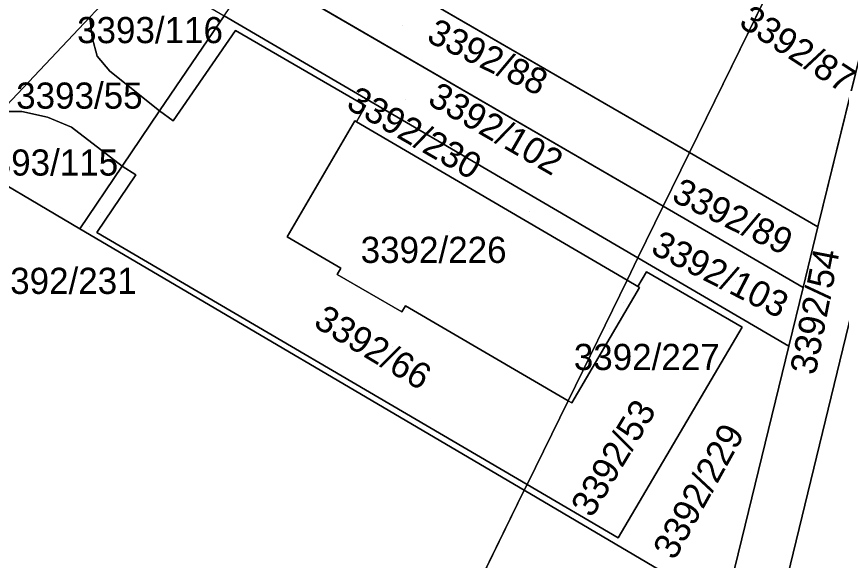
# Model space of a CAD drawing. Extents: x -262715 to -259381, y -1237238 to -1231182.
# Drawn here: x -261492.2 to -261429.1, y -1236140.2 to -1236098.6 of the extents above; entities that cross this region are included whole.
import ezdxf

# ---------------------------------------------------------------- set-up
doc = ezdxf.new("R2010")
doc.units = 0
for name, color, linetype in [('body_kn', 7, 'Continuous'), ('kladpar_druhypozemkov', 7, 'Continuous'), ('kladpar_hranice', 7, 'Continuous'), ('kladpar_parcelnecisla', 7, 'Continuous'), ('kladpar_plochy', 7, 'Continuous'), ('kladpar_sipky', 7, 'Continuous'), ('zuob_linie', 7, 'Continuous'), ('zuob_plochy', 7, 'Continuous')]:
    doc.layers.add(name, color=color, linetype=linetype)

msp = doc.modelspace()

# ---------------------------------------------------------------- linework, layer by layer
at = {"layer": 'body_kn'}
for p, q in [((-261486.61, -1236098.69), (-261486.61, -1236098.69)), ((-261486.61, -1236098.69), (-261486.61, -1236098.69)), ((-261486.44, -1236100.23), (-261486.44, -1236100.23)), ((-261475.48, -1236099.7), (-261475.48, -1236099.7)), ((-261486.04, -1236101.67), (-261486.04, -1236101.67)), ((-261485.07, -1236102.8), (-261485.07, -1236102.8)), ((-261491.8, -1236105.9), (-261491.8, -1236105.9)), ((-261481.27, -1236105.85), (-261481.27, -1236105.85)), ((-261481.27, -1236105.85), (-261481.27, -1236105.85)), ((-261465.52, -1236105.47), (-261465.52, -1236105.47)), ((-261465.52, -1236105.47), (-261465.52, -1236105.47)), ((-261489.84, -1236106.34), (-261489.84, -1236106.34)), ((-261488.01, -1236107.09), (-261488.01, -1236107.09)), ((-261480.24, -1236106.61), (-261480.24, -1236106.61)), ((-261466.34, -1236106.62), (-261466.34, -1236106.62)), ((-261466.22, -1236106.69), (-261466.22, -1236106.69)), ((-261440.75, -1236109.03), (-261440.75, -1236109.03)), ((-261440.75, -1236109.03), (-261440.75, -1236109.03)), ((-261484.13, -1236110.07), (-261484.13, -1236110.07)), ((-261483.09, -1236110.75), (-261483.09, -1236110.75)), ((-261483.09, -1236110.75), (-261483.09, -1236110.75)), ((-261442.76, -1236113.14), (-261442.76, -1236113.14)), ((-261442.76, -1236113.14), (-261442.76, -1236113.14)), ((-261430.93, -1236114.71), (-261430.93, -1236114.71)), ((-261430.93, -1236114.71), (-261430.93, -1236114.71)), ((-261487.38, -1236114.86), (-261487.38, -1236114.86)), ((-261486.07, -1236115.14), (-261486.07, -1236115.14)), ((-261471.52, -1236115.48), (-261471.52, -1236115.48)), ((-261444.7, -1236117.1), (-261444.7, -1236117.1)), ((-261444.7, -1236117.1), (-261444.7, -1236117.1)), ((-261467.41, -1236117.88), (-261467.41, -1236117.88)), ((-261467.69, -1236118.36), (-261467.69, -1236118.36)), ((-261444.03, -1236118.15), (-261444.03, -1236118.15)), ((-261445.53, -1236118.8), (-261445.53, -1236118.8)), ((-261444.7, -1236119.29), (-261444.7, -1236119.29)), ((-261444.7, -1236119.29), (-261444.7, -1236119.29)), ((-261444.58, -1236119.36), (-261444.58, -1236119.36)), ((-261444.58, -1236119.36), (-261444.58, -1236119.36)), ((-261432.06, -1236119.36), (-261432.06, -1236119.36)), ((-261432.06, -1236119.36), (-261432.06, -1236119.36)), ((-261462.48, -1236120.76), (-261462.48, -1236120.76)), ((-261462.48, -1236120.76), (-261462.48, -1236120.76)), ((-261462.75, -1236121.22), (-261462.75, -1236121.22)), ((-261436.72, -1236122.39), (-261436.72, -1236122.39)), ((-261433.16, -1236123.85), (-261433.16, -1236123.85)), ((-261433.16, -1236123.85), (-261433.16, -1236123.85)), ((-261450.04, -1236128.02), (-261450.04, -1236128.02)), ((-261449.74, -1236128.19), (-261449.74, -1236128.19)), ((-261453.39, -1236134.87), (-261453.39, -1236134.87)), ((-261453.39, -1236134.87), (-261453.39, -1236134.87)), ((-261453.17, -1236134.42), (-261453.17, -1236134.42)), ((-261446.21, -1236138.5), (-261446.21, -1236138.5))]:
    msp.add_line(p, q, dxfattribs=at)
at = {"layer": 'kladpar_druhypozemkov'}
for p, q in [((-261481.82, -1236098.85), (-261481.82, -1236098.85)), ((-261462.69, -1236099.33), (-261462.69, -1236099.33)), ((-261430.86, -1236101.57), (-261430.86, -1236101.57)), ((-261487.24, -1236104.11), (-261487.24, -1236104.11)), ((-261462.48, -1236104.98), (-261462.48, -1236104.98)), ((-261489.72, -1236109.26), (-261489.72, -1236109.26)), ((-261485.81, -1236113.62), (-261485.81, -1236113.62)), ((-261453.01, -1236113.51), (-261453.01, -1236113.51)), ((-261436.01, -1236113.66), (-261436.01, -1236113.66)), ((-261459.07, -1236115.08), (-261459.07, -1236115.08)), ((-261437.25, -1236118.91), (-261437.25, -1236118.91)), ((-261445.83, -1236120.51), (-261445.83, -1236120.51)), ((-261463.5, -1236123.87), (-261463.5, -1236123.87)), ((-261447.42, -1236131.54), (-261447.42, -1236131.54)), ((-261440.58, -1236133.43), (-261440.58, -1236133.43))]:
    msp.add_line(p, q, dxfattribs=at)
at = {"layer": 'kladpar_hranice'}
for p, q in [((-261440.75, -1236109.03), (-261471.39, -1236091.29)), ((-261471.39, -1236091.29), (-261440.75, -1236109.03)), ((-261433.13, -1236093.45), (-261440.75, -1236109.03)), ((-261440.75, -1236109.03), (-261433.13, -1236093.45)), ((-261442.76, -1236113.14), (-261473.93, -1236095.03)), ((-261473.93, -1236095.03), (-261442.76, -1236113.14)), ((-261426.66, -1236097.25), (-261430.93, -1236114.71)), ((-261440.75, -1236109.03), (-261442.76, -1236113.14)), ((-261442.76, -1236113.14), (-261440.75, -1236109.03)), ((-261430.93, -1236114.71), (-261440.75, -1236109.03)), ((-261440.75, -1236109.03), (-261430.93, -1236114.71)), ((-261442.76, -1236113.14), (-261444.7, -1236117.1)), ((-261432.06, -1236119.36), (-261442.76, -1236113.14)), ((-261442.76, -1236113.14), (-261432.06, -1236119.36)), ((-261430.93, -1236114.71), (-261432.06, -1236119.36)), ((-261432.06, -1236119.36), (-261433.16, -1236123.85))]:
    msp.add_line(p, q, dxfattribs=at)
for points in [[(-261509.97, -1236455.23), (-261442, -1236314), (-261431.44, -1236290.98), (-261436.46, -1236275.73), (-261426.37, -1236277.02), (-261397.27, -1236285.04), (-261393.24, -1236276.31), (-261406.07, -1236268.03), (-261414.44, -1236258.96), (-261416.15, -1236249.79), (-261418.67, -1236236.25), (-261419.78, -1236225.96), (-261421.39, -1236192.02), (-261413.2, -1236158.53), (-261434.37, -1236146.07), (-261419.87, -1236086.37), (-261411.48, -1236069.6), (-261404.97, -1236056.61), (-261400.83, -1236059.59), (-261388.04, -1236068.81), (-261386.5, -1236069.65)], [(-261411.48, -1236069.6), (-261419.87, -1236086.37), (-261434.37, -1236146.07), (-261438.06, -1236143.9)], [(-261483.14, -1236094.58), (-261485.64, -1236097.66), (-261486.61, -1236098.69), (-261493.42, -1236105.89), (-261496.71, -1236109.37), (-261504.88, -1236118.01), (-261537.1, -1236142.13), (-261544.2, -1236147.19), (-261578.77, -1236165.97), (-261581.36, -1236167.21)], [(-261486.61, -1236098.69), (-261485.64, -1236097.66), (-261483.14, -1236094.58)], [(-261444.7, -1236117.1), (-261476.33, -1236098.57), (-261473.93, -1236095.03)], [(-261438.06, -1236143.9), (-261433.16, -1236123.85), (-261432.06, -1236119.36), (-261430.93, -1236114.71), (-261426.66, -1236097.25)], [(-261481.27, -1236105.85), (-261484.13, -1236110.07), (-261488.01, -1236107.09), (-261489.84, -1236106.34), (-261491.8, -1236105.9), (-261493.42, -1236105.89), (-261486.61, -1236098.69), (-261486.44, -1236100.23), (-261486.04, -1236101.67), (-261485.07, -1236102.8), (-261481.27, -1236105.85)], [(-261476.33, -1236098.57), (-261481.27, -1236105.85), (-261485.07, -1236102.8), (-261486.04, -1236101.67), (-261486.44, -1236100.23), (-261486.61, -1236098.69)], [(-261465.52, -1236105.47), (-261475.48, -1236099.7), (-261480.24, -1236106.61), (-261481.27, -1236105.85), (-261476.33, -1236098.57), (-261444.7, -1236117.1), (-261445.53, -1236118.8), (-261466.22, -1236106.69), (-261465.52, -1236105.47)], [(-261481.27, -1236105.85), (-261480.24, -1236106.61), (-261475.48, -1236099.7), (-261465.52, -1236105.47), (-261466.22, -1236106.69), (-261466.34, -1236106.62), (-261471.52, -1236115.48), (-261467.41, -1236117.88), (-261467.69, -1236118.36), (-261462.75, -1236121.22), (-261462.48, -1236120.76), (-261450.04, -1236128.02), (-261453.17, -1236134.42), (-261486.07, -1236115.14), (-261483.09, -1236110.75), (-261484.13, -1236110.07), (-261481.27, -1236105.85)], [(-261493.42, -1236105.89), (-261491.8, -1236105.9), (-261489.84, -1236106.34), (-261488.01, -1236107.09), (-261484.13, -1236110.07), (-261487.38, -1236114.86), (-261496.71, -1236109.37), (-261493.42, -1236105.89)], [(-261462.48, -1236120.76), (-261462.75, -1236121.22), (-261467.69, -1236118.36), (-261467.41, -1236117.88), (-261471.52, -1236115.48), (-261466.34, -1236106.62), (-261466.22, -1236106.69), (-261445.53, -1236118.8), (-261450.04, -1236128.02), (-261462.48, -1236120.76)], [(-261496.71, -1236109.37), (-261487.38, -1236114.86), (-261453.39, -1236134.87), (-261462.5, -1236153.5)], [(-261483.09, -1236110.75), (-261486.07, -1236115.14), (-261453.17, -1236134.42), (-261453.39, -1236134.87), (-261487.38, -1236114.86), (-261484.13, -1236110.07), (-261483.09, -1236110.75)], [(-261433.16, -1236123.85), (-261444.7, -1236117.1), (-261442.76, -1236113.14)], [(-261444.7, -1236117.1), (-261433.16, -1236123.85), (-261438.06, -1236143.9), (-261453.39, -1236134.87), (-261453.17, -1236134.42), (-261446.21, -1236138.5), (-261436.72, -1236122.39), (-261444.03, -1236118.15), (-261444.7, -1236119.29), (-261445.53, -1236118.8), (-261444.7, -1236117.1)], [(-261444.7, -1236119.29), (-261444.03, -1236118.15), (-261436.72, -1236122.39), (-261446.21, -1236138.5), (-261453.17, -1236134.42), (-261450.04, -1236128.02), (-261449.74, -1236128.19), (-261444.58, -1236119.36), (-261444.7, -1236119.29)], [(-261444.58, -1236119.36), (-261449.74, -1236128.19), (-261450.04, -1236128.02), (-261445.53, -1236118.8), (-261444.7, -1236119.29), (-261444.58, -1236119.36)], [(-261474.5, -1236216), (-261468.41, -1236184.31), (-261468.34, -1236183.94), (-261468.33, -1236183.91), (-261459.51, -1236179), (-261458.03, -1236178.18), (-261457.69, -1236177.99), (-261457.49, -1236177.88), (-261464.28, -1236165.78), (-261464.71, -1236165.01), (-261464.69, -1236164.91), (-261464.55, -1236164.16), (-261462.5, -1236153.5), (-261453.39, -1236134.87)], [(-261453.39, -1236134.87), (-261438.06, -1236143.9), (-261434.37, -1236146.07), (-261413.2, -1236158.53), (-261421.39, -1236192.02)]]:
    msp.add_lwpolyline(points, dxfattribs=at)
at = {"layer": 'kladpar_plochy'}
for p, q in [((-261496.71, -1236109.37), (-261487.38, -1236114.86)), ((-261487.38, -1236114.86), (-261453.39, -1236134.87)), ((-261453.39, -1236134.87), (-261462.5, -1236153.5))]:
    msp.add_line(p, q, dxfattribs=at)
for points in [[(-261421.39, -1236192.02), (-261413.2, -1236158.53), (-261434.37, -1236146.07), (-261419.87, -1236086.37), (-261411.48, -1236069.6), (-261404.97, -1236056.61), (-261400.83, -1236059.59), (-261388.04, -1236068.81), (-261386.5, -1236069.65), (-261377.1, -1236074.79), (-261372.8, -1236072.22), (-261361.27, -1236060.35), (-261345.62, -1236044.25), (-261341.5, -1236035.34)], [(-261474.5, -1236216), (-261468.41, -1236184.31), (-261468.34, -1236183.94), (-261468.33, -1236183.91), (-261459.51, -1236179), (-261458.03, -1236178.18), (-261457.69, -1236177.99), (-261457.49, -1236177.88), (-261464.28, -1236165.78), (-261464.71, -1236165.01), (-261464.69, -1236164.91), (-261464.55, -1236164.16), (-261462.5, -1236153.5), (-261453.39, -1236134.87), (-261438.06, -1236143.9), (-261434.37, -1236146.07), (-261413.2, -1236158.53), (-261421.39, -1236192.02)]]:
    msp.add_lwpolyline(points, dxfattribs=at)
for points in [[(-261438.06, -1236143.9), (-261433.16, -1236123.85), (-261432.06, -1236119.36), (-261430.93, -1236114.71), (-261426.66, -1236097.25), (-261426.04, -1236094.75), (-261423.59, -1236084.71), (-261414.99, -1236067.55), (-261411.96, -1236069.32), (-261411.48, -1236069.6), (-261419.87, -1236086.37), (-261434.37, -1236146.07)], [(-261471.39, -1236091.29), (-261461.53, -1236076.75), (-261433.13, -1236093.45), (-261440.75, -1236109.03)], [(-261595.33, -1236159.18), (-261589.42, -1236155.91), (-261584.61, -1236153.71), (-261557.17, -1236141.66), (-261548.65, -1236136.72), (-261529.6, -1236125.36), (-261526.87, -1236123.93), (-261518.63, -1236118.9), (-261509.93, -1236111.81), (-261490.99, -1236092.81), (-261489.43, -1236090.9), (-261483.14, -1236094.58), (-261485.64, -1236097.66), (-261486.61, -1236098.69), (-261493.42, -1236105.89), (-261496.71, -1236109.37), (-261504.88, -1236118.01), (-261537.1, -1236142.13), (-261544.2, -1236147.19), (-261578.77, -1236165.97), (-261581.36, -1236167.21)], [(-261473.93, -1236095.03), (-261471.39, -1236091.29), (-261440.75, -1236109.03), (-261442.76, -1236113.14)], [(-261440.75, -1236109.03), (-261433.13, -1236093.45), (-261426.66, -1236097.25), (-261430.93, -1236114.71)], [(-261486.61, -1236098.69), (-261485.64, -1236097.66), (-261483.14, -1236094.58), (-261476.33, -1236098.57), (-261481.27, -1236105.85), (-261485.07, -1236102.8), (-261486.04, -1236101.67), (-261486.44, -1236100.23)], [(-261444.7, -1236117.1), (-261476.33, -1236098.57), (-261473.93, -1236095.03), (-261442.76, -1236113.14)], [(-261481.27, -1236105.85), (-261484.13, -1236110.07), (-261488.01, -1236107.09), (-261489.84, -1236106.34), (-261491.8, -1236105.9), (-261493.42, -1236105.89), (-261486.61, -1236098.69), (-261486.44, -1236100.23), (-261486.04, -1236101.67), (-261485.07, -1236102.8)], [(-261465.52, -1236105.47), (-261475.48, -1236099.7), (-261480.24, -1236106.61), (-261481.27, -1236105.85), (-261476.33, -1236098.57), (-261444.7, -1236117.1), (-261445.53, -1236118.8), (-261466.22, -1236106.69)], [(-261481.27, -1236105.85), (-261480.24, -1236106.61), (-261475.48, -1236099.7), (-261465.52, -1236105.47), (-261466.22, -1236106.69), (-261466.34, -1236106.62), (-261471.52, -1236115.48), (-261467.41, -1236117.88), (-261467.69, -1236118.36), (-261462.75, -1236121.22), (-261462.48, -1236120.76), (-261450.04, -1236128.02), (-261453.17, -1236134.42), (-261486.07, -1236115.14), (-261483.09, -1236110.75), (-261484.13, -1236110.07)], [(-261493.42, -1236105.89), (-261491.8, -1236105.9), (-261489.84, -1236106.34), (-261488.01, -1236107.09), (-261484.13, -1236110.07), (-261487.38, -1236114.86), (-261496.71, -1236109.37)], [(-261462.48, -1236120.76), (-261462.75, -1236121.22), (-261467.69, -1236118.36), (-261467.41, -1236117.88), (-261471.52, -1236115.48), (-261466.34, -1236106.62), (-261466.22, -1236106.69), (-261445.53, -1236118.8), (-261450.04, -1236128.02)], [(-261442.76, -1236113.14), (-261440.75, -1236109.03), (-261430.93, -1236114.71), (-261432.06, -1236119.36)], [(-261483.09, -1236110.75), (-261486.07, -1236115.14), (-261453.17, -1236134.42), (-261453.39, -1236134.87), (-261487.38, -1236114.86), (-261484.13, -1236110.07)], [(-261433.16, -1236123.85), (-261444.7, -1236117.1), (-261442.76, -1236113.14), (-261432.06, -1236119.36)], [(-261444.7, -1236117.1), (-261433.16, -1236123.85), (-261438.06, -1236143.9), (-261453.39, -1236134.87), (-261453.17, -1236134.42), (-261446.21, -1236138.5), (-261436.72, -1236122.39), (-261444.03, -1236118.15), (-261444.7, -1236119.29), (-261445.53, -1236118.8)], [(-261444.7, -1236119.29), (-261444.03, -1236118.15), (-261436.72, -1236122.39), (-261446.21, -1236138.5), (-261453.17, -1236134.42), (-261450.04, -1236128.02), (-261449.74, -1236128.19), (-261444.58, -1236119.36)], [(-261444.58, -1236119.36), (-261449.74, -1236128.19), (-261450.04, -1236128.02), (-261445.53, -1236118.8), (-261444.7, -1236119.29)]]:
    msp.add_lwpolyline(points, close=True, dxfattribs=at)
at = {"layer": 'kladpar_sipky'}
for p, q in [((-261486.64, -1236114.69), (-261486.64, -1236114.69)), ((-261446.84, -1236122.48), (-261446.84, -1236122.48))]:
    msp.add_line(p, q, dxfattribs=at)
at = {"layer": 'zuob_linie'}
for points in [[(-261462.5, -1236153.5), (-261453.39, -1236134.87), (-261453.17, -1236134.42), (-261450.04, -1236128.02), (-261445.53, -1236118.8), (-261444.7, -1236117.1), (-261442.76, -1236113.14), (-261440.75, -1236109.03), (-261433.13, -1236093.45), (-261432.05, -1236091.23), (-261419.25, -1236065.06), (-261418, -1236062.5), (-261415.46, -1236060.74), (-261414.03, -1236059.74), (-261409.84, -1236056.83), (-261409.49, -1236056.59), (-261404.56, -1236053.17), (-261402.55, -1236051.77), (-261400, -1236050), (-261396.36, -1236041.07)], [(-261396.36, -1236041.07), (-261400, -1236050), (-261402.55, -1236051.77), (-261404.56, -1236053.17), (-261409.49, -1236056.59), (-261409.84, -1236056.83), (-261414.03, -1236059.74), (-261415.46, -1236060.74), (-261418, -1236062.5), (-261419.25, -1236065.06), (-261432.05, -1236091.23), (-261433.13, -1236093.45), (-261440.75, -1236109.03), (-261442.76, -1236113.14), (-261444.7, -1236117.1), (-261445.53, -1236118.8), (-261450.04, -1236128.02), (-261453.17, -1236134.42), (-261453.39, -1236134.87), (-261462.5, -1236153.5)]]:
    msp.add_lwpolyline(points, dxfattribs=at)
at = {"layer": 'zuob_plochy'}
for points in [[(-261462.5, -1236153.5), (-261453.39, -1236134.87), (-261453.17, -1236134.42), (-261450.04, -1236128.02), (-261445.53, -1236118.8), (-261444.7, -1236117.1), (-261442.76, -1236113.14), (-261440.75, -1236109.03), (-261433.13, -1236093.45), (-261432.05, -1236091.23), (-261419.25, -1236065.06), (-261418, -1236062.5), (-261415.46, -1236060.74), (-261414.03, -1236059.74), (-261409.84, -1236056.83), (-261409.49, -1236056.59), (-261404.56, -1236053.17), (-261402.55, -1236051.77), (-261400, -1236050), (-261396.36, -1236041.07)], [(-261396.36, -1236041.07), (-261400, -1236050), (-261402.55, -1236051.77), (-261404.56, -1236053.17), (-261409.49, -1236056.59), (-261409.84, -1236056.83), (-261414.03, -1236059.74), (-261415.46, -1236060.74), (-261418, -1236062.5), (-261419.25, -1236065.06), (-261432.05, -1236091.23), (-261433.13, -1236093.45), (-261440.75, -1236109.03), (-261442.76, -1236113.14), (-261444.7, -1236117.1), (-261445.53, -1236118.8), (-261450.04, -1236128.02), (-261453.17, -1236134.42), (-261453.39, -1236134.87), (-261462.5, -1236153.5)]]:
    msp.add_lwpolyline(points, dxfattribs=at)

# ---------------------------------------------------------------- texts
at = {"layer": 'kladpar_parcelnecisla'}
for s, rotation, p in [('3392/87', 327, (-261437.073, -1236099.315)), ('3392/88', 334, (-261460.948, -1236100.495)), ('3392/102', 330, (-261460.875, -1236105.28)), ('3392/230', 330, (-261467.098, -1236105.594)), ('3392/89', 334, (-261442.217, -1236112.696)), ('3392/103', 333, (-261443.815, -1236116.696)), ('3392/54', 79, (-261431.125, -1236126.118)), ('3392/66', 329, (-261469.597, -1236122.292)), ('3392/53', 59, (-261448.22, -1236137.042)), ('3392/229', 61, (-261441.898, -1236140.292))]:
    msp.add_text(s, height=2, rotation=rotation, dxfattribs=at).set_placement(p)
for s, p in [('3393/116', (-261487.58, -1236100.67)), ('3393/55', (-261492.238, -1236105.68)), ('3393/115', (-261495.595, -1236110.8)), ('3392/226', (-261465.897, -1236117.48)), ('3392/231', (-261494.183, -1236119.85)), ('3392/227', (-261449.599, -1236125.67))]:
    msp.add_text(s, height=2, dxfattribs=at).set_placement(p)

doc.saveas('drawing.dxf')
